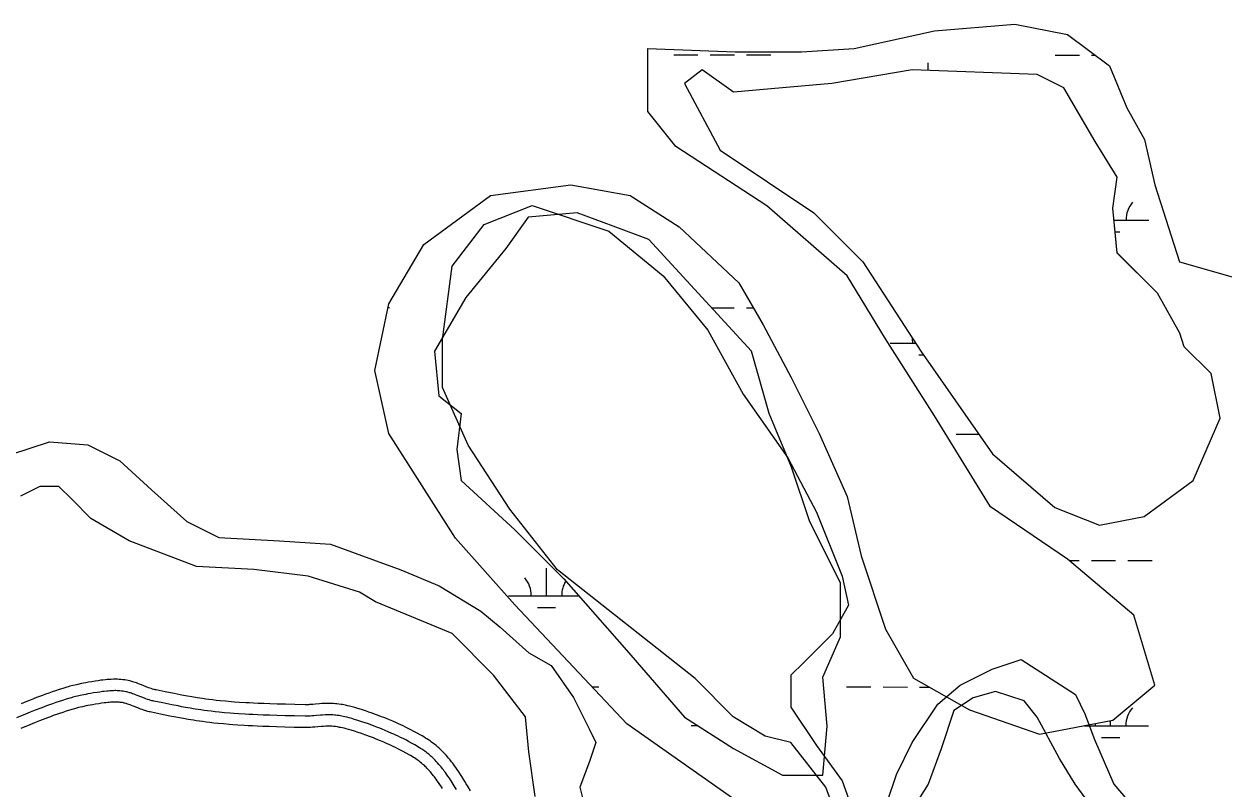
# Model space of a CAD drawing. Extents: x 3245246 to 3283090, y 806824 to 832173.
# Drawn here: x 3250231 to 3251810, y 827931 to 828936 of the extents above; entities that cross this region are included whole.
import ezdxf

# ---------------------------------------------------------------- set-up
doc = ezdxf.new("R2010")
doc.units = 0
for name, color, linetype in [('V-ROAD-CNTR', 7, 'Continuous'), ('V-SITE-VEGE', 7, 'Continuous'), ('V-TOPO-SHOR', 7, 'Continuous'), ('V-WETL-SWMP', 7, 'Continuous')]:
    doc.layers.add(name, color=color, linetype=linetype)

msp = doc.modelspace()

# ---------------------------------------------------------------- linework, layer by layer
at = {"layer": 'V-ROAD-CNTR'}
for points in [[(3250466.2, 828048.2), (3250462.4, 828048.7), (3250458.8, 828049.3), (3250452.1, 828050.4), (3250446.2, 828051.4), (3250441.1, 828052.4), (3250436.6, 828053.2), (3250428.7, 828054.8), (3250416.8, 828057.2), (3250405, 828059.6), (3250403.9, 828059.8), (3250403, 828060), (3250402.1, 828060.3), (3250400.2, 828060.8), (3250398.4, 828061.4), (3250396.7, 828062), (3250395.1, 828062.6), (3250391.8, 828063.9), (3250385.7, 828066.3), (3250383.3, 828067.3), (3250381.1, 828068.1), (3250379.1, 828068.8), (3250377.3, 828069.4), (3250375.8, 828069.9), (3250374.3, 828070.4), (3250371.8, 828071.1), (3250369.9, 828071.6), (3250368.3, 828072), (3250366, 828072.4), (3250363.7, 828072.8), (3250361.1, 828073.1), (3250358.7, 828073.4), (3250356.4, 828073.5), (3250354.3, 828073.6), (3250352.4, 828073.6), (3250350.5, 828073.7), (3250348.8, 828073.6), (3250345.7, 828073.5), (3250343, 828073.4), (3250340.6, 828073.2), (3250338.5, 828073), (3250335, 828072.6), (3250332.4, 828072.3), (3250328.6, 828071.7), (3250324.8, 828071.1), (3250320.2, 828070.4), (3250316.2, 828069.7), (3250312.6, 828069), (3250309.5, 828068.4), (3250306.7, 828067.9), (3250301.9, 828066.9), (3250298.3, 828066.1), (3250295.5, 828065.4), (3250291.5, 828064.4), (3250289.4, 828063.8), (3250287.3, 828063.2), (3250282.2, 828061.7), (3250277.3, 828060.1), (3250272.6, 828058.6), (3250268, 828057.1), (3250263.7, 828055.5), (3250259.4, 828054), (3250255.4, 828052.5), (3250251.5, 828051.1), (3250247.7, 828049.6), (3250240.4, 828046.8), (3250233.7, 828044.1), (3250227.3, 828041.5)], [(3250464, 828033.3), (3250460.1, 828033.9), (3250456.4, 828034.5), (3250449.6, 828035.6), (3250443.6, 828036.7), (3250438.3, 828037.6), (3250433.8, 828038.5), (3250425.8, 828040), (3250413.8, 828042.5), (3250401.9, 828044.9), (3250400.6, 828045.2), (3250399.3, 828045.5), (3250398.1, 828045.8), (3250395.8, 828046.5), (3250393.7, 828047.2), (3250391.6, 828047.9), (3250389.8, 828048.6), (3250386.3, 828049.9), (3250380.2, 828052.4), (3250377.9, 828053.3), (3250375.9, 828054), (3250374.1, 828054.7), (3250372.6, 828055.2), (3250371.2, 828055.6), (3250370, 828056), (3250367.9, 828056.6), (3250366.3, 828057), (3250365.1, 828057.3), (3250363.4, 828057.6), (3250361.5, 828057.9), (3250359.4, 828058.2), (3250357.4, 828058.4), (3250355.6, 828058.5), (3250353.8, 828058.6), (3250352.1, 828058.7), (3250350.6, 828058.7), (3250349.1, 828058.6), (3250346.4, 828058.5), (3250344, 828058.4), (3250341.9, 828058.2), (3250340, 828058.1), (3250336.8, 828057.7), (3250334.4, 828057.4), (3250330.8, 828056.9), (3250327.2, 828056.3), (3250322.7, 828055.6), (3250318.8, 828054.9), (3250315.3, 828054.3), (3250312.3, 828053.7), (3250309.7, 828053.2), (3250305.1, 828052.2), (3250301.7, 828051.5), (3250299.1, 828050.8), (3250295.3, 828049.9), (3250293.4, 828049.3), (3250291.5, 828048.8), (3250286.6, 828047.3), (3250281.9, 828045.8), (3250277.3, 828044.4), (3250272.9, 828042.9), (3250268.7, 828041.4), (3250264.6, 828039.9), (3250260.6, 828038.5), (3250256.8, 828037), (3250253.1, 828035.6), (3250245.9, 828032.8), (3250239.3, 828030.2), (3250233, 828027.6), (3250221.4, 828022.8)], [(3250461.7, 828018.5), (3250457.8, 828019.1), (3250454, 828019.7), (3250447, 828020.8), (3250440.9, 828021.9), (3250435.6, 828022.9), (3250431, 828023.8), (3250422.9, 828025.3), (3250410.8, 828027.8), (3250398.7, 828030.2), (3250397.2, 828030.6), (3250395.6, 828031), (3250394.1, 828031.4), (3250391.4, 828032.1), (3250388.9, 828033), (3250386.6, 828033.8), (3250384.5, 828034.5), (3250380.8, 828036), (3250374.6, 828038.4), (3250372.5, 828039.3), (3250370.7, 828040), (3250369.1, 828040.5), (3250367.8, 828041), (3250366.6, 828041.4), (3250365.7, 828041.6), (3250364, 828042.1), (3250362.8, 828042.4), (3250362, 828042.6), (3250360.7, 828042.9), (3250359.4, 828043.1), (3250357.8, 828043.3), (3250356.2, 828043.5), (3250354.7, 828043.6), (3250353.3, 828043.6), (3250351.9, 828043.7), (3250350.6, 828043.7), (3250349.5, 828043.6), (3250347.1, 828043.6), (3250345, 828043.4), (3250343.1, 828043.3), (3250341.5, 828043.2), (3250338.6, 828042.8), (3250336.4, 828042.5), (3250333, 828042.1), (3250329.6, 828041.5), (3250325.2, 828040.8), (3250321.4, 828040.1), (3250318.1, 828039.5), (3250315.2, 828039), (3250312.7, 828038.5), (3250308.3, 828037.6), (3250305.1, 828036.9), (3250302.8, 828036.3), (3250299.1, 828035.4), (3250297.4, 828034.9), (3250295.7, 828034.4), (3250291, 828033), (3250286.4, 828031.6), (3250282, 828030.1), (3250277.8, 828028.7), (3250273.7, 828027.2), (3250269.7, 828025.8), (3250265.8, 828024.4), (3250262.1, 828023), (3250258.5, 828021.6), (3250251.5, 828018.9), (3250244.9, 828016.2), (3250238.7, 828013.7), (3250227.1, 828008.9)], [(3250789.8, 827970), (3250788.6, 827971.4), (3250786.6, 827973.6), (3250784.6, 827975.8), (3250782.9, 827977.6), (3250781.3, 827979.2), (3250779.8, 827980.7), (3250778.4, 827982), (3250777, 827983.3), (3250775.7, 827984.4), (3250773.3, 827986.5), (3250771.1, 827988.2), (3250769.1, 827989.7), (3250767.4, 827991), (3250765.9, 827992.1), (3250763.2, 827993.9), (3250761.2, 827995.3), (3250759.6, 827996.3), (3250757.3, 827997.7), (3250755, 827999.1), (3250752.6, 828000.4), (3250748.3, 828002.8), (3250744.1, 828005.1), (3250740.3, 828007.1), (3250736.6, 828009), (3250733.2, 828010.7), (3250730, 828012.2), (3250726.9, 828013.7), (3250724.1, 828015), (3250721.4, 828016.2), (3250716.4, 828018.4), (3250712, 828020.3), (3250708.1, 828021.9), (3250704.7, 828023.2), (3250701.7, 828024.4), (3250696.4, 828026.4), (3250692.4, 828027.9), (3250689.4, 828028.9), (3250684.9, 828030.5), (3250680.3, 828032.1), (3250675.2, 828033.7), (3250670.6, 828035.2), (3250666.5, 828036.4), (3250662.9, 828037.4), (3250659.6, 828038.2), (3250656.8, 828038.9), (3250654.3, 828039.5), (3250652, 828039.9), (3250650.1, 828040.3), (3250648.3, 828040.6), (3250645.3, 828041), (3250642.9, 828041.3), (3250641.1, 828041.5), (3250638.5, 828041.7), (3250635.8, 828041.9), (3250633.2, 828041.9), (3250630.9, 828041.9), (3250628.7, 828041.9), (3250626.7, 828041.8), (3250623.1, 828041.6), (3250620, 828041.3), (3250614.9, 828040.9), (3250611.3, 828040.6), (3250608.7, 828040.4), (3250606.8, 828040.3), (3250605.4, 828040.2), (3250603.4, 828040.2), (3250601.3, 828040.2), (3250587.3, 828040.4), (3250575, 828040.7), (3250564.2, 828041), (3250554.8, 828041.3), (3250546.6, 828041.6), (3250539.4, 828041.9), (3250533.1, 828042.2), (3250527.7, 828042.5), (3250522.9, 828042.8), (3250514.5, 828043.3), (3250508.2, 828043.7), (3250503.5, 828044.1), (3250496.4, 828044.7), (3250489.3, 828045.3), (3250484.1, 828045.9), (3250479.2, 828046.4), (3250474.5, 828047), (3250470.2, 828047.6), (3250466.1, 828048.2)], [(3250778.4, 827960.2), (3250777.2, 827961.6), (3250775.4, 827963.6), (3250773.6, 827965.6), (3250772.2, 827967.1), (3250770.8, 827968.5), (3250769.4, 827969.8), (3250768.2, 827971), (3250767, 827972.1), (3250765.9, 827973.1), (3250763.7, 827974.9), (3250761.8, 827976.4), (3250760.1, 827977.7), (3250758.6, 827978.9), (3250757.2, 827979.8), (3250754.8, 827981.5), (3250753, 827982.7), (3250751.6, 827983.5), (3250749.5, 827984.8), (3250747.4, 827986.1), (3250745.2, 827987.4), (3250741, 827989.7), (3250737.1, 827991.9), (3250733.4, 827993.8), (3250729.9, 827995.6), (3250726.6, 827997.2), (3250723.5, 827998.7), (3250720.6, 828000.1), (3250717.9, 828001.3), (3250715.3, 828002.5), (3250710.5, 828004.6), (3250706.2, 828006.4), (3250702.5, 828008), (3250699.2, 828009.3), (3250696.3, 828010.4), (3250691.2, 828012.3), (3250687.3, 828013.8), (3250684.4, 828014.8), (3250680, 828016.3), (3250675.6, 828017.8), (3250670.6, 828019.5), (3250666.2, 828020.8), (3250662.4, 828022), (3250659, 828022.9), (3250656, 828023.7), (3250653.5, 828024.3), (3250651.2, 828024.8), (3250649.2, 828025.2), (3250647.5, 828025.5), (3250645.9, 828025.8), (3250643.3, 828026.2), (3250641.2, 828026.4), (3250639.7, 828026.6), (3250637.4, 828026.7), (3250635.1, 828026.9), (3250633, 828026.9), (3250631, 828026.9), (3250629.2, 828026.9), (3250627.4, 828026.8), (3250624.1, 828026.6), (3250621.3, 828026.4), (3250616.2, 828026), (3250612.5, 828025.6), (3250609.7, 828025.4), (3250607.5, 828025.3), (3250605.9, 828025.2), (3250603.6, 828025.2), (3250601.2, 828025.2), (3250587, 828025.4), (3250574.6, 828025.7), (3250563.8, 828026), (3250554.3, 828026.3), (3250546, 828026.6), (3250538.7, 828026.9), (3250532.4, 828027.2), (3250526.8, 828027.5), (3250522, 828027.8), (3250513.5, 828028.3), (3250507.1, 828028.8), (3250502.3, 828029.2), (3250495.1, 828029.7), (3250487.9, 828030.4), (3250482.5, 828031), (3250477.4, 828031.5), (3250472.6, 828032.1), (3250468.2, 828032.7), (3250464, 828033.3)], [(3250767, 827950.5), (3250765.9, 827951.8), (3250764.3, 827953.6), (3250762.7, 827955.4), (3250761.4, 827956.7), (3250760.2, 827957.9), (3250759.1, 827959), (3250758, 827960), (3250757, 827960.9), (3250756.1, 827961.7), (3250754.2, 827963.3), (3250752.5, 827964.6), (3250751.1, 827965.8), (3250749.7, 827966.7), (3250748.6, 827967.5), (3250746.5, 827969), (3250744.9, 827970.1), (3250743.7, 827970.8), (3250741.8, 827972), (3250739.8, 827973.2), (3250737.8, 827974.3), (3250733.8, 827976.6), (3250730, 827978.6), (3250726.5, 827980.5), (3250723.1, 827982.2), (3250720, 827983.8), (3250717, 827985.2), (3250714.2, 827986.5), (3250711.6, 827987.7), (3250709.2, 827988.8), (3250704.5, 827990.9), (3250700.4, 827992.6), (3250696.8, 827994.1), (3250693.7, 827995.3), (3250690.9, 827996.4), (3250685.9, 827998.3), (3250682.2, 827999.7), (3250679.4, 828000.7), (3250675.1, 828002.1), (3250670.8, 828003.6), (3250666, 828005.2), (3250661.8, 828006.5), (3250658.2, 828007.6), (3250655.1, 828008.4), (3250652.4, 828009.1), (3250650.1, 828009.7), (3250648.1, 828010.1), (3250646.4, 828010.4), (3250644.9, 828010.7), (3250643.6, 828010.9), (3250641.2, 828011.3), (3250639.5, 828011.5), (3250638.3, 828011.6), (3250636.4, 828011.8), (3250634.5, 828011.9), (3250632.8, 828011.9), (3250631.2, 828011.9), (3250629.6, 828011.9), (3250628.2, 828011.8), (3250625.2, 828011.7), (3250622.5, 828011.4), (3250617.6, 828011), (3250613.7, 828010.7), (3250610.7, 828010.5), (3250608.3, 828010.3), (3250606.5, 828010.2), (3250603.7, 828010.2), (3250601, 828010.2), (3250586.7, 828010.4), (3250574.3, 828010.7), (3250563.3, 828011), (3250553.8, 828011.3), (3250545.4, 828011.6), (3250538.1, 828011.9), (3250531.6, 828012.2), (3250526, 828012.5), (3250521.1, 828012.8), (3250512.4, 828013.4), (3250506, 828013.8), (3250501.1, 828014.2), (3250493.8, 828014.8), (3250486.5, 828015.5), (3250480.9, 828016), (3250475.6, 828016.6), (3250470.7, 828017.3), (3250466.1, 828017.9), (3250461.9, 828018.5)], [(3250800.2, 827928.5), (3250798.5, 827931.4), (3250795.8, 827935.7), (3250794.5, 827937.9), (3250793.1, 827940), (3250790.9, 827943.4), (3250788.9, 827946.3), (3250787.2, 827948.8), (3250785.6, 827951), (3250784.2, 827952.9), (3250783, 827954.5), (3250781.9, 827955.9), (3250779.9, 827958.4), (3250778.4, 827960.2)], [(3250818.5, 827926.7), (3250815.5, 827932.1), (3250813.1, 827936.1), (3250811.3, 827939.2), (3250808.6, 827943.6), (3250807.1, 827945.9), (3250805.7, 827948.2), (3250803.4, 827951.7), (3250801.3, 827954.8), (3250799.4, 827957.5), (3250797.7, 827959.8), (3250796.2, 827961.9), (3250794.9, 827963.6), (3250793.7, 827965.2), (3250791.5, 827967.9), (3250789.9, 827969.8)], [(3250781.8, 827929.8), (3250780.5, 827931.9), (3250778.4, 827935.1), (3250776.6, 827937.8), (3250774.9, 827940.1), (3250773.5, 827942.2), (3250772.2, 827943.9), (3250771.1, 827945.4), (3250770.1, 827946.6), (3250768.3, 827948.9), (3250766.9, 827950.6)]]:
    msp.add_lwpolyline(points, dxfattribs=at)
at = {"layer": 'V-SITE-VEGE'}
for p, q in [((3251123.6, 828875.7), (3251100.1, 828858)), ((3251164.7, 828846.3), (3251123.6, 828875.7)), ((3251399.7, 828875.7), (3251293.9, 828858)), ((3251564.1, 828869.8), (3251399.7, 828875.7)), ((3251100.1, 828858), (3251147.1, 828769.9)), ((3251293.9, 828858), (3251229.3, 828852.2)), ((3251599.4, 828852.2), (3251564.1, 828869.8)), ((3251229.3, 828852.2), (3251164.7, 828846.3)), ((3251640.5, 828781.6), (3251599.4, 828852.2)), ((3251669.8, 828734.6), (3251640.5, 828781.6)), ((3251147.1, 828769.9), (3251270.5, 828687.6)), ((3251664, 828693.5), (3251669.8, 828734.6)), ((3250959.2, 828687.7), (3250894.6, 828681.8)), ((3251006.2, 828670.1), (3250959.2, 828687.7)), ((3251270.5, 828687.6), (3251335.1, 828623)), ((3251669.8, 828634.8), (3251664, 828693.5)), ((3250894.6, 828681.8), (3250865.2, 828640.7)), ((3251053.1, 828652.5), (3251006.2, 828670.1)), ((3251188.2, 828505.6), (3251053.1, 828652.5)), ((3250865.2, 828640.7), (3250812.3, 828576.1)), ((3251335.1, 828623), (3251411.4, 828505.5)), ((3251722.7, 828581.9), (3251669.8, 828634.8)), ((3250812.3, 828576.1), (3250771.2, 828505.6)), ((3251752.1, 828529), (3251722.7, 828581.9)), ((3251757.9, 828511.4), (3251752.1, 828529)), ((3251793.2, 828476.1), (3251757.9, 828511.4)), ((3250771.2, 828505.6), (3250777.1, 828446.8)), ((3251211.7, 828423.3), (3251188.2, 828505.6)), ((3251411.4, 828505.5), (3251505.4, 828370.3)), ((3251804.9, 828417.3), (3251793.2, 828476.1)), ((3250777.1, 828446.8), (3250806.5, 828423.3)), ((3250806.5, 828423.3), (3250800.6, 828376.3)), ((3251241.1, 828352.8), (3251211.7, 828423.3)), ((3251769.7, 828335.1), (3251804.9, 828417.3)), ((3250800.6, 828376.3), (3250806.5, 828335.2)), ((3251505.4, 828370.3), (3251587.6, 828299.8)), ((3251264.6, 828282.3), (3251241.1, 828352.8)), ((3250806.5, 828335.2), (3250876.9, 828270.5)), ((3251705.1, 828288.1), (3251769.7, 828335.1)), ((3251587.6, 828299.8), (3251646.3, 828276.3)), ((3251305.7, 828200), (3251264.6, 828282.3)), ((3251646.3, 828276.3), (3251705.1, 828288.1)), ((3250876.9, 828270.5), (3250941.6, 828205.9)), ((3250941.6, 828205.9), (3251023.8, 828111.9)), ((3251305.7, 828129.5), (3251305.7, 828200)), ((3251282.2, 828076.6), (3251305.7, 828129.5)), ((3251023.8, 828111.9), (3251100.1, 828023.8)), ((3251288.1, 828012), (3251282.2, 828076.6)), ((3251100.1, 828023.8), (3251164.7, 827982.6)), ((3251282.2, 827947.4), (3251288.1, 828012)), ((3251164.7, 827982.6), (3251229.3, 827947.4)), ((3251229.3, 827947.4), (3251282.2, 827947.4))]:
    msp.add_line(p, q, dxfattribs=at)
at = {"layer": 'V-TOPO-SHOR'}
for points in [[(3251307.5, 827872.7), (3251286.4, 827931.6), (3251240.2, 827990.5), (3251206.6, 827998.9), (3251164.5, 828024.2), (3251114.1, 828074.7), (3250933.2, 828217.8), (3250870.2, 828297.7), (3250815.5, 828381.9), (3250781.9, 828457.6), (3250781.9, 828520.7), (3250794.6, 828617.5), (3250836.7, 828672.1), (3250899.8, 828697.3), (3251000.7, 828663.6), (3251072.2, 828604.7), (3251131.1, 828533.2), (3251177.3, 828449), (3251236.2, 828364.9), (3251274, 828293.4), (3251307.6, 828209.2), (3251316, 828171.4), (3251294.9, 828133.5), (3251257.1, 828095.7), (3251240.2, 828078.9), (3251240.2, 828036.8), (3251273.9, 827986.3), (3251307.5, 827940), (3251324.3, 827893.7)], [(3250214, 828369.5), (3250264.5, 828386.3), (3250315, 828382.1), (3250357, 828361.1), (3250399.1, 828323.2), (3250445.3, 828281.1), (3250487.4, 828260.1), (3250567.3, 828255.8), (3250634.6, 828251.6), (3250727.1, 828217.9), (3250777.6, 828196.8), (3250832.3, 828163.2), (3250857.5, 828142.1), (3250895.3, 828108.4), (3250924.8, 828091.6), (3250954.2, 828049.5), (3250975.2, 828007.5), (3250983.6, 827990.6), (3250975.2, 827965.4), (3250962.6, 827931.8), (3250971, 827898.1)], [(3250903.7, 827919.2), (3250895.3, 827978.1), (3250891.1, 828024.3), (3250849.1, 828079), (3250794.4, 828133.7), (3250693.5, 828175.8), (3250672.4, 828188.5), (3250605.1, 828209.5), (3250533.6, 828218), (3250457.9, 828222.2), (3250369.6, 828255.9), (3250319.1, 828285.4), (3250293.9, 828310.6), (3250277.1, 828327.4), (3250251.9, 828327.5), (3250226.6, 828314.8)], [(3251366.4, 827910.5), (3251379, 827948.4), (3251400, 827990.4), (3251433.7, 828040.9), (3251463.2, 828066.1), (3251505.2, 828087.1), (3251543.1, 828099.8), (3251614.6, 828053.5), (3251627.2, 828028.2), (3251639.8, 827994.6), (3251665, 827935.7), (3251690.2, 827906.2)], [(3251648.2, 827889.4), (3251614.5, 827935.7), (3251593.5, 827969.3), (3251564.1, 828024), (3251547.3, 828045.1), (3251509.4, 828057.7), (3251480, 828049.3), (3251454.7, 828032.5), (3251437.9, 827982), (3251421.1, 827935.8), (3251370.5, 827855.9)]]:
    msp.add_lwpolyline(points, dxfattribs=at)
at = {"layer": 'V-WETL-SWMP'}
for p, q in [((3251429.3, 828926.9), (3251535.1, 828936.1)), ((3251535.1, 828936.1), (3251604.2, 828922.3)), ((3251323.4, 828903.9), (3251429.3, 828926.9)), ((3251604.2, 828922.3), (3251659.4, 828880.9)), ((3251051.9, 828821), (3251051.9, 828903.9)), ((3251051.9, 828903.9), (3251167, 828899.3)), ((3251086, 828895.4), (3251118, 828895.4)), ((3251134, 828895.4), (3251166, 828895.4)), ((3251167, 828899.3), (3251254.4, 828899.3)), ((3251182, 828895.4), (3251214, 828895.4)), ((3251254.4, 828899.3), (3251323.4, 828903.9)), ((3251587.9, 828895.2), (3251619.9, 828895.2)), ((3251635.9, 828895.2), (3251640.3, 828895.2)), ((3251123.6, 828875.7), (3251100.1, 828858)), ((3251164.7, 828846.3), (3251123.6, 828875.7)), ((3251399.7, 828875.7), (3251294, 828858)), ((3251564.1, 828869.8), (3251399.7, 828875.7)), ((3251420.8, 828874.9), (3251420.8, 828884.9)), ((3251659.4, 828880.9), (3251682.4, 828825.6)), ((3251100.1, 828858), (3251147.1, 828769.9)), ((3251294, 828858), (3251229.3, 828852.1)), ((3251599.4, 828852.1), (3251564.1, 828869.8)), ((3251229.3, 828852.1), (3251164.7, 828846.3)), ((3251640.5, 828781.6), (3251599.4, 828852.1)), ((3251682.4, 828825.6), (3251705.4, 828784.2)), ((3251088.7, 828774.9), (3251051.9, 828821)), ((3251669.8, 828734.6), (3251640.5, 828781.6)), ((3251705.4, 828784.2), (3251719.2, 828724.3)), ((3251208.4, 828696.7), (3251088.7, 828774.9)), ((3251147.1, 828769.9), (3251270.5, 828687.6)), ((3251664, 828693.5), (3251669.8, 828734.6)), ((3250844.8, 828710.5), (3250950.6, 828724.3)), ((3250950.6, 828724.3), (3251028.9, 828710.5)), ((3251719.2, 828724.3), (3251751.4, 828623)), ((3250757.4, 828646), (3250844.8, 828710.5)), ((3251028.9, 828710.5), (3251093.3, 828669)), ((3250959.2, 828687.7), (3250894.6, 828681.8)), ((3251006.2, 828670.1), (3250959.2, 828687.7)), ((3251314.2, 828604.6), (3251208.4, 828696.7)), ((3251270.5, 828687.6), (3251335.1, 828623)), ((3251669.8, 828634.7), (3251664, 828693.5)), ((3250894.6, 828681.8), (3250865.2, 828640.7)), ((3251053.1, 828652.5), (3251006.2, 828670.1)), ((3251093.3, 828669), (3251171.6, 828595.4)), ((3251665.5, 828677.9), (3251711.2, 828677.9)), ((3251188.2, 828505.6), (3251053.1, 828652.5)), ((3251667.1, 828662.5), (3251673.2, 828662.5)), ((3250711.3, 828567.7), (3250757.4, 828646)), ((3250865.2, 828640.7), (3250812.3, 828576.1)), ((3251335.1, 828623), (3251411.4, 828505.5)), ((3251722.7, 828581.9), (3251669.8, 828634.7)), ((3251751.4, 828623), (3251944.7, 828567.7)), ((3251364.9, 828521.7), (3251314.2, 828604.6)), ((3251171.6, 828595.4), (3251203.8, 828540.1)), ((3250812.3, 828576.1), (3250771.2, 828505.6)), ((3251752.1, 828529), (3251722.7, 828581.9)), ((3250692.9, 828480.2), (3250711.3, 828567.7)), ((3250710.3, 828562.9), (3250711.9, 828562.9)), ((3251135.7, 828562.7), (3251165.8, 828562.7)), ((3251181.8, 828562.7), (3251190.6, 828562.7)), ((3251203.8, 828540.1), (3251240.6, 828471)), ((3251757.9, 828511.4), (3251752.1, 828529)), ((3251429.3, 828420.4), (3251364.9, 828521.7)), ((3251370.7, 828516.2), (3251404.5, 828516.2)), ((3251793.2, 828476.1), (3251757.9, 828511.4)), ((3250771.2, 828505.6), (3250777.1, 828446.8)), ((3251211.7, 828423.3), (3251188.2, 828505.6)), ((3251408.7, 828500.8), (3251414.7, 828500.8)), ((3251411.4, 828505.5), (3251505.4, 828370.3)), ((3250711.3, 828397.3), (3250692.9, 828480.2)), ((3251240.6, 828471), (3251277.4, 828397.3)), ((3251804.9, 828417.3), (3251793.2, 828476.1)), ((3250777.1, 828446.8), (3250806.5, 828423.3)), ((3250806.5, 828423.3), (3250800.6, 828376.3)), ((3251241.1, 828352.8), (3251211.7, 828423.3)), ((3251502.9, 828300.6), (3251429.3, 828420.4)), ((3251769.7, 828335.1), (3251804.9, 828417.3)), ((3250798.8, 828259.2), (3250711.3, 828397.3)), ((3251277.4, 828397.3), (3251314.2, 828314.4)), ((3251457.8, 828396.1), (3251487.5, 828396.1)), ((3250800.6, 828376.3), (3250806.5, 828335.2)), ((3251505.4, 828370.3), (3251587.6, 828299.8)), ((3251264.6, 828282.3), (3251241.1, 828352.8)), ((3250806.5, 828335.2), (3250876.9, 828270.5)), ((3251705.1, 828288.1), (3251769.7, 828335.1)), ((3251314.2, 828314.4), (3251332.6, 828236.2)), ((3251604.2, 828231.6), (3251502.9, 828300.6)), ((3251587.6, 828299.8), (3251646.3, 828276.3)), ((3251305.7, 828200), (3251264.6, 828282.3)), ((3251646.3, 828276.3), (3251705.1, 828288.1)), ((3250877, 828171.7), (3250798.8, 828259.2)), ((3250876.9, 828270.5), (3250941.6, 828205.9)), ((3251332.6, 828236.2), (3251364.9, 828139.5)), ((3251691.6, 828157.9), (3251604.2, 828231.6)), ((3251606.2, 828229.9), (3251619.6, 828229.9)), ((3251635.6, 828229.8), (3251667.6, 828229.8)), ((3251683.6, 828229.8), (3251715.6, 828229.8)), ((3250918.6, 828183.7), (3250918.6, 828219.7)), ((3250941.6, 828205.9), (3251023.8, 828111.9)), ((3251305.7, 828129.5), (3251305.7, 828200)), ((3250868.6, 828183.7), (3250961, 828183.7)), ((3251024.3, 828015.1), (3250877, 828171.7)), ((3250906.6, 828168.3), (3250930.6, 828168.3)), ((3251719.2, 828065.8), (3251691.6, 828157.9)), ((3251364.9, 828139.5), (3251401.7, 828075)), ((3251282.2, 828076.6), (3251305.7, 828129.5)), ((3251023.8, 828111.9), (3251100.1, 828023.8)), ((3251288.1, 828012), (3251282.2, 828076.6)), ((3251401.7, 828075), (3251475.3, 828033.5)), ((3250978.7, 828063.6), (3250987.7, 828063.6)), ((3251313.6, 828063.5), (3251345.6, 828063.5)), ((3251361.6, 828063.5), (3251393.6, 828063.4)), ((3251409.6, 828063.4), (3251422.2, 828063.4)), ((3251664, 828019.7), (3251719.2, 828065.8)), ((3251100.1, 828023.8), (3251164.7, 827982.6)), ((3251475.3, 828033.5), (3251567.4, 828001.3)), ((3251194.6, 827895.4), (3251024.3, 828015.1)), ((3251109, 828012.8), (3251117.3, 828012.8)), ((3251282.2, 827947.4), (3251288.1, 828012)), ((3251567.4, 828001.3), (3251664, 828019.7)), ((3251626.6, 828012.6), (3251710.9, 828012.6)), ((3251660.9, 828012.6), (3251660.9, 828019.1)), ((3251648.9, 827997.2), (3251672.9, 827997.2)), ((3251164.7, 827982.6), (3251229.3, 827947.4)), ((3251229.3, 827947.4), (3251282.2, 827947.4))]:
    msp.add_line(p, q, dxfattribs=at)
for centre, start, end in [((3251716.5, 828678.4), 139.2032, 180.7468), ((3251365.4, 828516.7), 359.2032, 10.0844), ((3250863.4, 828184.2), 359.2032, 40.7468), ((3250973.9, 828184.2), 147.6765, 180.7468), ((3251716.2, 828013), 139.2032, 180.7468), ((3251605.7, 828013.1), 359.2032, 3.627)]:
    msp.add_arc(centre, 35.2, start, end, dxfattribs=at)

doc.saveas('drawing.dxf')
